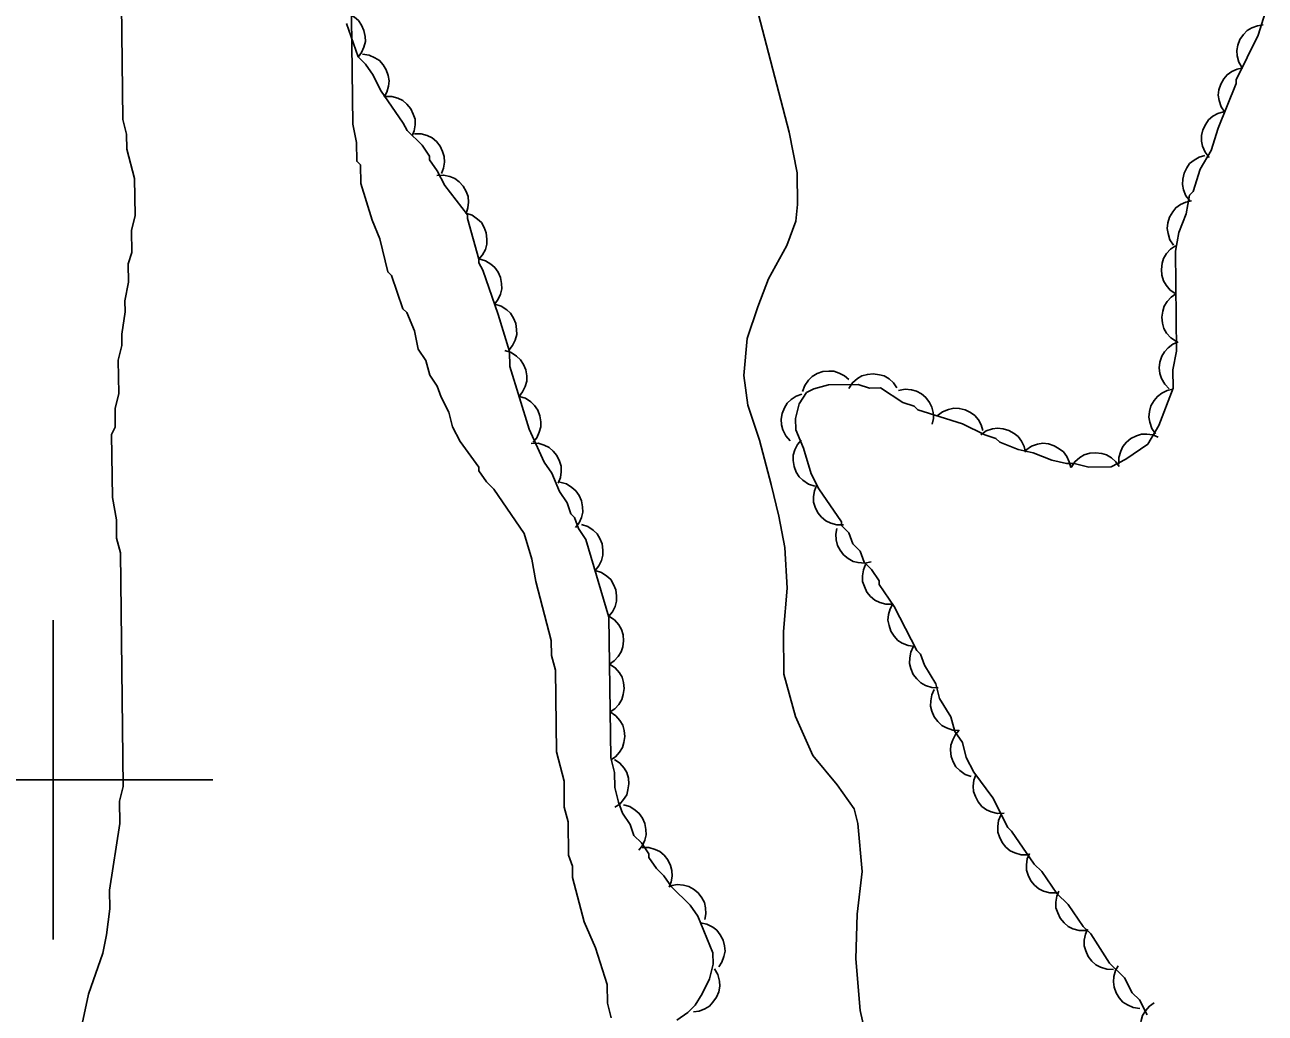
# Model space of a CAD drawing. Extents: x 282461 to 284471, y 5554090 to 5557646.
# Drawn here: x 283598.2 to 283676, y 5556785.4 to 5556847.3 of the extents above; entities that cross this region are included whole.
import ezdxf

# ---------------------------------------------------------------- set-up
doc = ezdxf.new("R2010")
doc.units = 0
for name, color, linetype in [('Niveau 1', 7, 'Continuous'), ('Niveau 22', 7, 'Continuous'), ('Niveau 44', 7, 'Continuous'), ('Niveau 61', 7, 'Continuous')]:
    doc.layers.add(name, color=color, linetype=linetype)

msp = doc.modelspace()

# ---------------------------------------------------------------- linework, layer by layer
at = {"layer": 'Niveau 1'}
for points in [[(283618.67, 5556849.45), (283618.77, 5556841.09), (283619.01, 5556839.94), (283619.03, 5556838.77), (283619.26, 5556838.54), (283619.28, 5556837.38), (283620, 5556835.07), (283620.48, 5556833.91), (283620.97, 5556831.83), (283621.2, 5556831.6), (283621.92, 5556829.52), (283622.16, 5556829.29), (283622.64, 5556828.13), (283622.88, 5556826.98), (283623.35, 5556826.28), (283623.6, 5556825.36), (283624.07, 5556824.67), (283624.31, 5556823.97), (283624.79, 5556823.05), (283625.03, 5556822.12), (283625.5, 5556821.2), (283626.68, 5556819.59), (283626.69, 5556819.36)], [(283604.28, 5556848.59), (283604.36, 5556841.39), (283604.6, 5556840.46), (283604.62, 5556839.53), (283605.1, 5556837.68), (283605.13, 5556835.36), (283604.91, 5556834.43), (283604.92, 5556833.04), (283604.7, 5556832.34), (283604.71, 5556831.18), (283604.49, 5556830.01), (283604.5, 5556829.32), (283604.29, 5556827.92), (283604.29, 5556827.22), (283604.07, 5556826.29), (283604.1, 5556824.2), (283603.88, 5556823.27), (283603.89, 5556822.11), (283603.66, 5556821.64), (283603.71, 5556817.7), (283603.96, 5556816.3), (283603.97, 5556815.14), (283604.21, 5556814.22), (283604.38, 5556799.59)], [(283626.69, 5556819.36), (283627.16, 5556818.67), (283627.63, 5556818.21), (283629.52, 5556815.44), (283630, 5556813.82), (283630.25, 5556812.43), (283631.22, 5556808.73), (283631.24, 5556807.8), (283631.48, 5556806.87), (283631.54, 5556801.76), (283632.02, 5556799.91), (283632.04, 5556798.29), (283632.29, 5556797.36), (283632.31, 5556795.27), (283632.55, 5556794.58), (283632.56, 5556793.88), (283633.29, 5556791.1), (283634, 5556789.48), (283634.73, 5556787.17), (283634.74, 5556786.01), (283634.98, 5556785.08)], [(283604.38, 5556799.59), (283604.16, 5556798.66), (283604.18, 5556797.27), (283603.53, 5556793.08), (283603.54, 5556791.92), (283603.33, 5556790.29), (283603.11, 5556789.13), (283602.21, 5556786.56), (283601.55, 5556783.53)]]:
    msp.add_lwpolyline(points, dxfattribs=at)
at = {"layer": 'Niveau 22'}
msp.add_lwpolyline([(283643.95, 5556849.03), (283646.14, 5556840.58), (283646.63, 5556838.03), (283646.66, 5556836.05), (283646.55, 5556835.01), (283645.99, 5556833.49), (283644.85, 5556831.39), (283644.17, 5556829.64), (283643.5, 5556827.65), (283643.29, 5556825.33), (283643.55, 5556823.47), (283644.27, 5556821.28), (283645, 5556818.5), (283645.49, 5556816.53), (283645.86, 5556814.56), (283646.01, 5556812.01), (283645.78, 5556809.29), (283645.81, 5556806.62), (283646.54, 5556803.96), (283647.61, 5556801.53), (283649.15, 5556799.69), (283650.21, 5556798.19), (283650.45, 5556797.27), (283650.72, 5556794.25), (283650.4, 5556791.57), (283650.32, 5556788.79), (283650.59, 5556785.54), (283651.2, 5556782.87)], dxfattribs=at)
at = {"layer": 'Niveau 44'}
for points in [[(283618.12, 5556848.12), (283618.53, 5556848.01), (283618.88, 5556847.8), (283619.13, 5556847.59), (283619.33, 5556847.3), (283619.48, 5556846.96), (283619.55, 5556846.58), (283619.57, 5556846.26), (283619.48, 5556845.92), (283619.33, 5556845.57), (283619.12, 5556845.29)], [(283618.38, 5556847.39), (283619.11, 5556845.31), (283619.58, 5556844.85), (283620.05, 5556844.16), (283620.52, 5556843.23), (283621.94, 5556841.16), (283622.18, 5556840.7), (283623.12, 5556839.78), (283623.59, 5556839.09), (283623.59, 5556838.86), (283624.07, 5556838.17), (283624.54, 5556837.24), (283625.96, 5556835.4), (283625.96, 5556835.17), (283626.69, 5556832.62)], [(283661.97, 5556794.26), (283661.5, 5556794.72), (283660.08, 5556796.79), (283659.85, 5556797.02), (283658.9, 5556798.87), (283657.72, 5556800.48), (283657.24, 5556801.4), (283657, 5556802.33), (283656.53, 5556803.02), (283656.28, 5556803.95), (283655.57, 5556805.1), (283655.33, 5556806.02), (283654.62, 5556807.18), (283654.38, 5556807.87), (283654.15, 5556808.1), (283652.72, 5556810.87), (283651.77, 5556812.25), (283651.77, 5556812.48), (283651.3, 5556813.18), (283650.83, 5556813.63), (283650.59, 5556814.33), (283650.12, 5556814.79), (283649.88, 5556815.48), (283649.41, 5556815.94), (283649.41, 5556816.17), (283647.99, 5556818.24), (283647.51, 5556819.17), (283647.03, 5556820.79), (283646.55, 5556821.94), (283646.54, 5556822.64), (283646.77, 5556823.57), (283647.22, 5556824.27), (283647.68, 5556824.51), (283648.61, 5556824.75), (283650.47, 5556824.77), (283651.17, 5556824.55), (283651.86, 5556824.56), (283653.27, 5556823.65), (283653.97, 5556823.42), (283654.2, 5556823.19), (283657, 5556822.3), (283658.4, 5556821.62), (283659.1, 5556821.39), (283659.34, 5556821.16), (283660.5, 5556820.71), (283661.43, 5556820.49), (283662.6, 5556820.04), (283663.53, 5556819.82), (283664, 5556819.82), (283664.93, 5556819.6), (283666.32, 5556819.62), (283667.25, 5556820.09), (283668.63, 5556821.04), (283669.31, 5556822.21), (283670.21, 5556824.54), (283670.2, 5556825.7), (283670.42, 5556826.86), (283670.35, 5556833.13), (283670.56, 5556834.3), (283671.02, 5556835.46), (283671.23, 5556836.63), (283671.46, 5556836.86), (283671.91, 5556838.26), (283672.6, 5556839.43), (283673.04, 5556840.83), (283674.17, 5556843.63), (283674.17, 5556843.86), (283675.53, 5556846.66), (283675.98, 5556848.06)], [(283674.54, 5556844.61), (283674.33, 5556844.97), (283674.23, 5556845.37), (283674.2, 5556845.7), (283674.27, 5556846.04), (283674.4, 5556846.39), (283674.63, 5556846.7), (283674.84, 5556846.95), (283675.14, 5556847.13), (283675.49, 5556847.26), (283675.85, 5556847.31)], [(283619.39, 5556845.47), (283619.8, 5556845.42), (283620.17, 5556845.25), (283620.46, 5556845.08), (283620.69, 5556844.81), (283620.88, 5556844.5), (283621, 5556844.13), (283621.06, 5556843.81), (283621.02, 5556843.46), (283620.92, 5556843.1), (283620.74, 5556842.79)], [(283673.45, 5556841.84), (283673.21, 5556842.18), (283673.09, 5556842.57), (283673.04, 5556842.9), (283673.08, 5556843.25), (283673.19, 5556843.6), (283673.39, 5556843.93), (283673.59, 5556844.19), (283673.88, 5556844.39), (283674.22, 5556844.54), (283674.57, 5556844.62)], [(283620.8, 5556842.82), (283621.22, 5556842.83), (283621.61, 5556842.71), (283621.91, 5556842.58), (283622.17, 5556842.35), (283622.41, 5556842.06), (283622.57, 5556841.71), (283622.68, 5556841.4), (283622.68, 5556841.05), (283622.63, 5556840.68), (283622.5, 5556840.35)], [(283672.47, 5556839), (283672.21, 5556839.33), (283672.06, 5556839.71), (283671.98, 5556840.03), (283671.99, 5556840.38), (283672.07, 5556840.74), (283672.25, 5556841.08), (283672.42, 5556841.36), (283672.7, 5556841.58), (283673.02, 5556841.76), (283673.37, 5556841.86)], [(283622.64, 5556840.48), (283623.06, 5556840.48), (283623.45, 5556840.37), (283623.75, 5556840.23), (283624.02, 5556840), (283624.25, 5556839.71), (283624.41, 5556839.37), (283624.51, 5556839.06), (283624.52, 5556838.7), (283624.46, 5556838.34), (283624.33, 5556838)], [(283671.27, 5556836.27), (283671.01, 5556836.6), (283670.86, 5556836.98), (283670.79, 5556837.3), (283670.81, 5556837.65), (283670.89, 5556838.01), (283671.06, 5556838.35), (283671.24, 5556838.62), (283671.52, 5556838.84), (283671.84, 5556839.02), (283672.19, 5556839.13)], [(283624.05, 5556837.87), (283624.47, 5556837.9), (283624.87, 5556837.8), (283625.18, 5556837.68), (283625.45, 5556837.47), (283625.7, 5556837.2), (283625.88, 5556836.86), (283626.01, 5556836.56), (283626.03, 5556836.21), (283626, 5556835.84), (283625.89, 5556835.49)], [(283670.24, 5556833.5), (283670.01, 5556833.84), (283669.89, 5556834.23), (283669.83, 5556834.56), (283669.87, 5556834.91), (283669.98, 5556835.26), (283670.18, 5556835.59), (283670.37, 5556835.85), (283670.66, 5556836.05), (283671, 5556836.21), (283671.35, 5556836.29)], [(283625.86, 5556835.51), (283626.26, 5556835.38), (283626.59, 5556835.14), (283626.84, 5556834.92), (283627.02, 5556834.62), (283627.15, 5556834.27), (283627.19, 5556833.89), (283627.19, 5556833.56), (283627.09, 5556833.23), (283626.92, 5556832.9), (283626.69, 5556832.62)], [(283670.38, 5556830.46), (283670.03, 5556830.69), (283669.77, 5556831), (283669.6, 5556831.28), (283669.5, 5556831.62), (283669.47, 5556831.99), (283669.53, 5556832.37), (283669.61, 5556832.68), (283669.8, 5556832.98), (283670.05, 5556833.25), (283670.35, 5556833.46)], [(283626.68, 5556832.64), (283627.09, 5556832.53), (283627.43, 5556832.31), (283627.69, 5556832.1), (283627.89, 5556831.81), (283628.04, 5556831.48), (283628.1, 5556831.1), (283628.12, 5556830.77), (283628.03, 5556830.43), (283627.88, 5556830.09), (283627.67, 5556829.8)], [(283626.69, 5556832.62), (283626.69, 5556832.39), (283626.93, 5556831.93), (283627.89, 5556829.16), (283628.61, 5556826.84), (283628.62, 5556825.91), (283629.83, 5556821.98), (283630.78, 5556819.9), (283631.25, 5556819.21), (283631.73, 5556818.06), (283632.21, 5556817.36), (283632.45, 5556816.67), (283632.68, 5556816.44), (283632.92, 5556815.75), (283633.39, 5556815.06), (283634.84, 5556810.2), (283634.95, 5556801.38), (283635.19, 5556800.45), (283635.2, 5556799.52), (283635.44, 5556798.6), (283635.68, 5556797.9), (283636.16, 5556797.21), (283636.4, 5556796.52), (283636.87, 5556796.06), (283637.34, 5556795.37), (283637.34, 5556795.13), (283637.81, 5556794.44), (283638.28, 5556793.99), (283638.76, 5556793.29), (283639.93, 5556792.15), (283640.4, 5556791.46), (283641.36, 5556789.15), (283641.37, 5556788.45), (283641.15, 5556787.52), (283640.69, 5556786.58), (283640.24, 5556785.88), (283639.78, 5556785.41), (283639.09, 5556784.94)], [(283670.41, 5556827.46), (283670.06, 5556827.69), (283669.8, 5556828), (283669.63, 5556828.28), (283669.54, 5556828.62), (283669.5, 5556828.99), (283669.56, 5556829.36), (283669.64, 5556829.68), (283669.83, 5556829.98), (283670.08, 5556830.25), (283670.38, 5556830.46)], [(283627.69, 5556829.81), (283628.09, 5556829.69), (283628.43, 5556829.46), (283628.67, 5556829.24), (283628.86, 5556828.94), (283629, 5556828.6), (283629.05, 5556828.22), (283629.06, 5556827.9), (283628.96, 5556827.56), (283628.8, 5556827.22), (283628.58, 5556826.94)], [(283669.97, 5556824.5), (283669.68, 5556824.79), (283669.48, 5556825.15), (283669.37, 5556825.46), (283669.34, 5556825.81), (283669.38, 5556826.18), (283669.51, 5556826.54), (283669.66, 5556826.83), (283669.9, 5556827.08), (283670.2, 5556827.3), (283670.53, 5556827.44)], [(283628.31, 5556826.9), (283628.71, 5556826.78), (283629.05, 5556826.55), (283629.3, 5556826.33), (283629.49, 5556826.03), (283629.62, 5556825.69), (283629.68, 5556825.31), (283629.68, 5556824.99), (283629.58, 5556824.65), (283629.42, 5556824.31), (283629.2, 5556824.03)], [(283646.97, 5556824.33), (283647.11, 5556824.72), (283647.35, 5556825.05), (283647.58, 5556825.28), (283647.89, 5556825.46), (283648.24, 5556825.58), (283648.62, 5556825.61), (283648.94, 5556825.6), (283649.28, 5556825.49), (283649.6, 5556825.31), (283649.87, 5556825.08)], [(283649.88, 5556824.53), (283650.11, 5556824.88), (283650.42, 5556825.14), (283650.7, 5556825.32), (283651.04, 5556825.41), (283651.41, 5556825.45), (283651.79, 5556825.39), (283652.1, 5556825.31), (283652.4, 5556825.12), (283652.68, 5556824.87), (283652.88, 5556824.57)], [(283646.2, 5556821.25), (283645.92, 5556821.56), (283645.74, 5556821.93), (283645.65, 5556822.25), (283645.64, 5556822.6), (283645.7, 5556822.96), (283645.85, 5556823.32), (283646.01, 5556823.6), (283646.27, 5556823.84), (283646.58, 5556824.04), (283646.92, 5556824.17)], [(283652.99, 5556824.4), (283653.4, 5556824.48), (283653.8, 5556824.44), (283654.12, 5556824.36), (283654.43, 5556824.19), (283654.71, 5556823.95), (283654.93, 5556823.64), (283655.09, 5556823.35), (283655.16, 5556823.01), (283655.18, 5556822.64), (283655.11, 5556822.28)], [(283669.1, 5556821.68), (283668.87, 5556822.02), (283668.74, 5556822.41), (283668.68, 5556822.73), (283668.72, 5556823.08), (283668.82, 5556823.44), (283669.02, 5556823.77), (283669.22, 5556824.03), (283669.5, 5556824.23), (283669.84, 5556824.4), (283670.19, 5556824.48)], [(283629.2, 5556824.03), (283629.6, 5556823.91), (283629.94, 5556823.68), (283630.18, 5556823.46), (283630.37, 5556823.17), (283630.51, 5556822.82), (283630.56, 5556822.44), (283630.57, 5556822.12), (283630.47, 5556821.78), (283630.31, 5556821.44), (283630.08, 5556821.16)], [(283655.42, 5556822.8), (283655.75, 5556823.06), (283656.13, 5556823.21), (283656.45, 5556823.29), (283656.8, 5556823.27), (283657.16, 5556823.19), (283657.5, 5556823.01), (283657.78, 5556822.83), (283658, 5556822.56), (283658.18, 5556822.24), (283658.28, 5556821.89)], [(283658.15, 5556821.62), (283658.49, 5556821.86), (283658.88, 5556821.99), (283659.2, 5556822.04), (283659.55, 5556822), (283659.91, 5556821.9), (283660.24, 5556821.7), (283660.5, 5556821.51), (283660.7, 5556821.22), (283660.87, 5556820.89), (283660.95, 5556820.54)], [(283629.97, 5556821.08), (283630.39, 5556821.09), (283630.78, 5556820.97), (283631.08, 5556820.83), (283631.35, 5556820.6), (283631.58, 5556820.32), (283631.74, 5556819.97), (283631.85, 5556819.66), (283631.85, 5556819.31), (283631.8, 5556818.94), (283631.66, 5556818.6)], [(283647.74, 5556818.41), (283647.34, 5556818.53), (283647, 5556818.77), (283646.76, 5556818.99), (283646.57, 5556819.29), (283646.44, 5556819.63), (283646.39, 5556820.01), (283646.39, 5556820.34), (283646.49, 5556820.68), (283646.65, 5556821.01), (283646.88, 5556821.29)], [(283660.98, 5556820.66), (283661.33, 5556820.9), (283661.71, 5556821.03), (283662.04, 5556821.09), (283662.39, 5556821.05), (283662.74, 5556820.94), (283663.07, 5556820.75), (283663.34, 5556820.55), (283663.54, 5556820.27), (283663.7, 5556819.93), (283663.79, 5556819.58)], [(283666.8, 5556819.78), (283666.8, 5556820.2), (283666.92, 5556820.59), (283667.05, 5556820.89), (283667.28, 5556821.16), (283667.56, 5556821.39), (283667.91, 5556821.56), (283668.22, 5556821.66), (283668.57, 5556821.67), (283668.94, 5556821.62), (283669.28, 5556821.48)], [(283663.82, 5556819.58), (283664.05, 5556819.93), (283664.36, 5556820.19), (283664.64, 5556820.37), (283664.98, 5556820.47), (283665.35, 5556820.5), (283665.73, 5556820.44), (283666.04, 5556820.36), (283666.34, 5556820.17), (283666.61, 5556819.92), (283666.82, 5556819.63)], [(283631.76, 5556818.65), (283632.17, 5556818.54), (283632.51, 5556818.32), (283632.77, 5556818.11), (283632.96, 5556817.82), (283633.12, 5556817.49), (283633.18, 5556817.11), (283633.2, 5556816.78), (283633.11, 5556816.44), (283632.96, 5556816.1), (283632.75, 5556815.81)], [(283649.54, 5556815.97), (283649.13, 5556815.97), (283648.74, 5556816.09), (283648.44, 5556816.22), (283648.17, 5556816.45), (283647.93, 5556816.74), (283647.77, 5556817.08), (283647.67, 5556817.39), (283647.66, 5556817.75), (283647.72, 5556818.11), (283647.85, 5556818.45)], [(283633.11, 5556816), (283633.51, 5556815.87), (283633.84, 5556815.65), (283634.09, 5556815.42), (283634.27, 5556815.12), (283634.41, 5556814.78), (283634.46, 5556814.4), (283634.46, 5556814.07), (283634.36, 5556813.74), (283634.2, 5556813.4), (283633.97, 5556813.12)], [(283651.28, 5556813.66), (283650.87, 5556813.57), (283650.46, 5556813.61), (283650.14, 5556813.68), (283649.84, 5556813.86), (283649.55, 5556814.09), (283649.33, 5556814.4), (283649.16, 5556814.69), (283649.09, 5556815.03), (283649.07, 5556815.4), (283649.13, 5556815.75)], [(283652.62, 5556811.01), (283652.2, 5556811.01), (283651.81, 5556811.12), (283651.51, 5556811.26), (283651.24, 5556811.49), (283651.01, 5556811.77), (283650.85, 5556812.12), (283650.74, 5556812.43), (283650.74, 5556812.78), (283650.79, 5556813.15), (283650.92, 5556813.49)], [(283633.97, 5556813.12), (283634.37, 5556813), (283634.7, 5556812.77), (283634.95, 5556812.55), (283635.13, 5556812.25), (283635.27, 5556811.9), (283635.31, 5556811.52), (283635.32, 5556811.2), (283635.22, 5556810.86), (283635.05, 5556810.53), (283634.83, 5556810.25)], [(283654.02, 5556808.36), (283653.6, 5556808.41), (283653.23, 5556808.57), (283652.95, 5556808.74), (283652.71, 5556809), (283652.51, 5556809.32), (283652.4, 5556809.68), (283652.33, 5556810), (283652.37, 5556810.35), (283652.47, 5556810.71), (283652.64, 5556811.02)], [(283634.84, 5556810.25), (283635.19, 5556810.02), (283635.45, 5556809.71), (283635.62, 5556809.43), (283635.72, 5556809.09), (283635.75, 5556808.72), (283635.7, 5556808.34), (283635.61, 5556808.03), (283635.42, 5556807.73), (283635.17, 5556807.45), (283634.88, 5556807.25)], [(283655.48, 5556805.77), (283655.07, 5556805.79), (283654.68, 5556805.92), (283654.39, 5556806.07), (283654.14, 5556806.32), (283653.92, 5556806.61), (283653.77, 5556806.97), (283653.68, 5556807.28), (283653.7, 5556807.64), (283653.77, 5556808), (283653.92, 5556808.33)], [(283634.88, 5556807.25), (283635.23, 5556807.02), (283635.49, 5556806.71), (283635.66, 5556806.43), (283635.76, 5556806.09), (283635.79, 5556805.72), (283635.73, 5556805.34), (283635.65, 5556805.03), (283635.46, 5556804.73), (283635.21, 5556804.45), (283634.91, 5556804.25)], [(283656.8, 5556803.1), (283656.39, 5556803.12), (283656, 5556803.26), (283655.71, 5556803.4), (283655.45, 5556803.65), (283655.23, 5556803.94), (283655.09, 5556804.3), (283655, 5556804.61), (283655.01, 5556804.96), (283655.08, 5556805.33), (283655.23, 5556805.66)], [(283634.91, 5556804.25), (283635.26, 5556804.02), (283635.52, 5556803.71), (283635.7, 5556803.43), (283635.79, 5556803.09), (283635.83, 5556802.72), (283635.77, 5556802.34), (283635.69, 5556802.02), (283635.5, 5556801.73), (283635.25, 5556801.45), (283634.95, 5556801.25)], [(283657.55, 5556800.2), (283657.16, 5556800.34), (283656.83, 5556800.58), (283656.59, 5556800.81), (283656.42, 5556801.12), (283656.3, 5556801.47), (283656.26, 5556801.85), (283656.27, 5556802.18), (283656.39, 5556802.51), (283656.56, 5556802.84), (283656.8, 5556803.11)], [(283635.18, 5556801.28), (283635.53, 5556801.05), (283635.79, 5556800.73), (283635.96, 5556800.45), (283636.06, 5556800.11), (283636.09, 5556799.75), (283636.03, 5556799.37), (283635.95, 5556799.05), (283635.76, 5556798.76), (283635.51, 5556798.48), (283635.21, 5556798.28)], [(283659.61, 5556797.9), (283659.2, 5556797.88), (283658.8, 5556797.99), (283658.5, 5556798.11), (283658.22, 5556798.33), (283657.98, 5556798.61), (283657.81, 5556798.95), (283657.69, 5556799.26), (283657.67, 5556799.61), (283657.72, 5556799.98), (283657.84, 5556800.32)], [(283635.74, 5556798.43), (283636.14, 5556798.32), (283636.49, 5556798.1), (283636.74, 5556797.89), (283636.94, 5556797.6), (283637.09, 5556797.27), (283637.15, 5556796.89), (283637.17, 5556796.56), (283637.09, 5556796.22), (283636.94, 5556795.88), (283636.72, 5556795.59)], [(283661.1, 5556795.3), (283660.68, 5556795.3), (283660.29, 5556795.42), (283659.99, 5556795.55), (283659.72, 5556795.78), (283659.49, 5556796.07), (283659.33, 5556796.42), (283659.22, 5556796.72), (283659.22, 5556797.08), (283659.27, 5556797.44), (283659.4, 5556797.78)], [(283636.92, 5556795.75), (283637.34, 5556795.75), (283637.73, 5556795.63), (283638.03, 5556795.5), (283638.29, 5556795.27), (283638.53, 5556794.98), (283638.69, 5556794.63), (283638.79, 5556794.32), (283638.8, 5556793.97), (283638.74, 5556793.6), (283638.61, 5556793.27)], [(283662.9, 5556792.91), (283662.48, 5556792.91), (283662.09, 5556793.02), (283661.79, 5556793.16), (283661.52, 5556793.39), (283661.29, 5556793.67), (283661.12, 5556794.02), (283661.02, 5556794.33), (283661.01, 5556794.68), (283661.06, 5556795.05), (283661.2, 5556795.39)], [(283668.58, 5556785.28), (283668.1, 5556786.21), (283667.63, 5556786.66), (283667.16, 5556787.59), (283666.22, 5556788.51), (283665.04, 5556790.35), (283664.57, 5556790.81), (283663.62, 5556792.19), (283662.92, 5556792.88), (283661.97, 5556794.26)], [(283638.7, 5556793.35), (283639.11, 5556793.43), (283639.52, 5556793.39), (283639.84, 5556793.32), (283640.14, 5556793.15), (283640.43, 5556792.91), (283640.66, 5556792.6), (283640.82, 5556792.32), (283640.9, 5556791.98), (283640.91, 5556791.61), (283640.85, 5556791.25)], [(283664.74, 5556790.56), (283664.32, 5556790.56), (283663.93, 5556790.67), (283663.63, 5556790.81), (283663.37, 5556791.04), (283663.13, 5556791.32), (283662.97, 5556791.67), (283662.86, 5556791.98), (283662.86, 5556792.33), (283662.91, 5556792.7), (283663.04, 5556793.03)], [(283640.57, 5556791.04), (283640.98, 5556790.96), (283641.34, 5556790.77), (283641.61, 5556790.57), (283641.82, 5556790.29), (283641.99, 5556789.96), (283642.08, 5556789.59), (283642.12, 5556789.27), (283642.05, 5556788.92), (283641.92, 5556788.57), (283641.72, 5556788.27)], [(283666.47, 5556788.12), (283666.05, 5556788.13), (283665.66, 5556788.26), (283665.37, 5556788.4), (283665.11, 5556788.64), (283664.88, 5556788.93), (283664.73, 5556789.29), (283664.64, 5556789.6), (283664.64, 5556789.95), (283664.71, 5556790.32), (283664.85, 5556790.65)], [(283668.13, 5556785.67), (283667.71, 5556785.73), (283667.34, 5556785.89), (283667.06, 5556786.07), (283666.83, 5556786.33), (283666.63, 5556786.64), (283666.52, 5556787.01), (283666.46, 5556787.33), (283666.5, 5556787.68), (283666.6, 5556788.04), (283666.77, 5556788.35)], [(283641.46, 5556788.15), (283641.67, 5556787.79), (283641.76, 5556787.39), (283641.79, 5556787.07), (283641.72, 5556786.72), (283641.59, 5556786.38), (283641.36, 5556786.06), (283641.15, 5556785.82), (283640.84, 5556785.64), (283640.5, 5556785.51), (283640.14, 5556785.46)], [(283669.08, 5556783.02), (283668.73, 5556783.24), (283668.47, 5556783.55), (283668.29, 5556783.83), (283668.19, 5556784.17), (283668.15, 5556784.54), (283668.21, 5556784.92), (283668.29, 5556785.23), (283668.48, 5556785.53), (283668.73, 5556785.81), (283669.02, 5556786.02)]]:
    msp.add_lwpolyline(points, dxfattribs=at)
at = {"layer": 'Niveau 61'}
for points in [[(283600, 5556790), (283600, 5556810)], [(283590, 5556800), (283610, 5556800)]]:
    msp.add_lwpolyline(points, dxfattribs=at)

doc.saveas('drawing.dxf')
